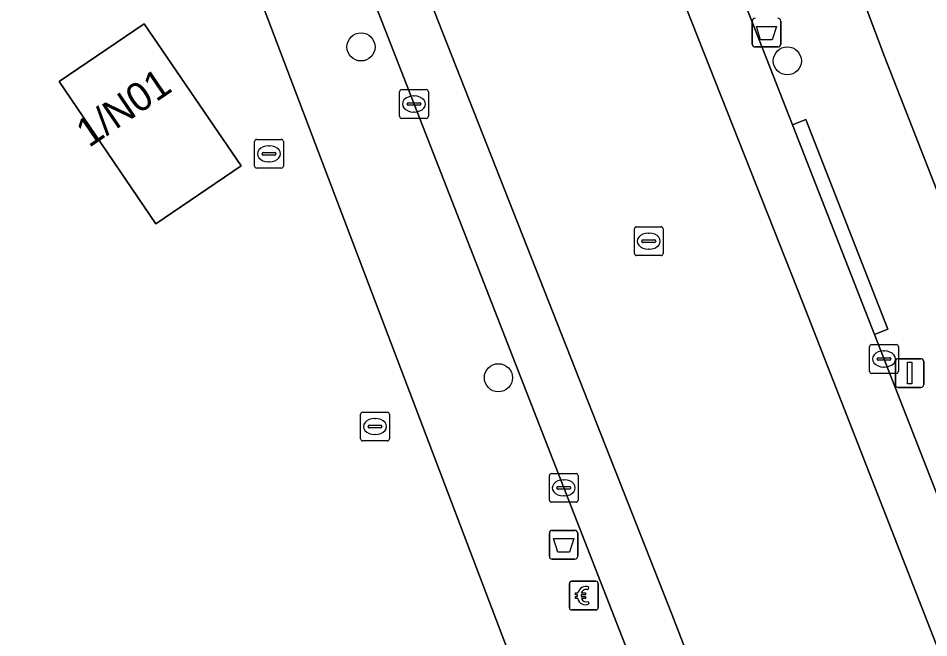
# Model space of a CAD drawing. Extents: x 161087 to 161926, y 382572 to 383873.
# Drawn here: x 161741.12 to 161772.82, y 382665.91 to 382687.49 of the extents above; entities that cross this region are included whole.
import ezdxf

# ---------------------------------------------------------------- set-up
doc = ezdxf.new("R2010")
doc.units = 0
for name, color, linetype in [('IMGEO_Afvalbak', 7, 'Continuous'), ('IMGEO_Betaalautomaat', 7, 'Continuous'), ('IMGEO_Boom', 7, 'Continuous'), ('IMGEO_Erf', 7, 'Continuous'), ('IMGEO_Kolk', 7, 'Continuous'), ('IMGEO_Lichtmast', 7, 'Continuous'), ('IMGEO_Pand', 7, 'Continuous'), ('IMGEO_Pand_nummerreeks', 7, 'Continuous'), ('IMGEO_Parkeervlak_open', 7, 'Continuous'), ('IMGEO_Rijbaan_lokaal_open', 7, 'Continuous'), ('IMGEO_Rioolput', 7, 'Continuous'), ('IMGEO_Voetpad_open', 7, 'Continuous')]:
    doc.layers.add(name, color=color, linetype=linetype)

msp = doc.modelspace()

# ---------------------------------------------------------------- linework, layer by layer
at = {"layer": 'IMGEO_Afvalbak'}
for p, q in [((161766.676, 382686.587), (161766.676, 382687.387)), ((161766.676, 382687.387), (161766.676, 382686.587)), ((161767.666, 382687.387), (161767.666, 382686.587)), ((161767.666, 382686.587), (161767.666, 382687.387)), ((161767.566, 382686.487), (161766.776, 382686.487)), ((161766.776, 382686.487), (161767.566, 382686.487)), ((161759.611, 382668.752), (161759.611, 382669.552)), ((161759.611, 382669.552), (161759.611, 382668.752)), ((161759.711, 382669.652), (161760.501, 382669.652)), ((161760.501, 382669.652), (161759.711, 382669.652)), ((161760.601, 382669.552), (161760.601, 382668.752)), ((161760.601, 382668.752), (161760.601, 382669.552)), ((161760.501, 382668.652), (161759.711, 382668.652)), ((161759.711, 382668.652), (161760.501, 382668.652))]:
    msp.add_line(p, q, dxfattribs=at)
for points in [[(161766.819, 382687.201), (161767.523, 382687.201), (161767.374, 382686.731), (161766.968, 382686.731), (161766.819, 382687.201)], [(161759.754, 382669.366), (161760.458, 382669.366), (161760.309, 382668.896), (161759.903, 382668.896), (161759.754, 382669.366)]]:
    msp.add_lwpolyline(points, dxfattribs=at)
for centre, start, end in [((161766.776, 382687.387), 90, 180), ((161766.776, 382687.387), 90, 180), ((161767.566, 382687.387), 0, 90), ((161767.566, 382687.387), 360, 90), ((161766.776, 382686.587), 180, 270), ((161766.776, 382686.587), 180, 270), ((161767.566, 382686.587), 270, 0), ((161767.566, 382686.587), 270, 0), ((161759.711, 382669.552), 90, 180), ((161759.711, 382669.552), 90, 180), ((161760.501, 382669.552), 0, 90), ((161760.501, 382669.552), 360, 90), ((161759.711, 382668.752), 180, 270), ((161759.711, 382668.752), 180, 270), ((161760.501, 382668.752), 270, 0), ((161760.501, 382668.752), 270, 0)]:
    msp.add_arc(centre, 0.1, start, end, dxfattribs=at)
at = {"layer": 'IMGEO_Betaalautomaat'}
for p, q in [((161760.31, 382666.957), (161760.31, 382667.798)), ((161760.31, 382667.798), (161760.31, 382666.957)), ((161760.385, 382667.881), (161761.226, 382667.881)), ((161761.226, 382667.881), (161760.385, 382667.881)), ((161761.309, 382667.807), (161761.309, 382666.966)), ((161761.309, 382666.966), (161761.309, 382667.807)), ((161760.972, 382667.686), (161760.955, 382667.586)), ((161760.593, 382667.345), (161760.593, 382667.413)), ((161760.714, 382667.413), (161760.714, 382667.345)), ((161760.959, 382667.18), (161760.981, 382667.093)), ((161761.235, 382666.882), (161760.394, 382666.882)), ((161760.394, 382666.882), (161761.235, 382666.882))]:
    msp.add_line(p, q, dxfattribs=at)
for points in [[(161760.593, 382667.413), (161760.524, 382667.413), (161760.524, 382667.482), (161760.603, 382667.482)], [(161760.725, 382667.482), (161760.872, 382667.482), (161760.872, 382667.413), (161760.714, 382667.413)], [(161760.598, 382667.276), (161760.524, 382667.276), (161760.524, 382667.345), (161760.593, 382667.345)], [(161760.714, 382667.345), (161760.872, 382667.345), (161760.872, 382667.276), (161760.728, 382667.276)]]:
    msp.add_lwpolyline(points, dxfattribs=at)
for centre, radius, start, end in [((161760.388, 382667.804), 0.0779, 92.4484, 184.2845), ((161760.388, 382667.804), 0.0779, 92.4484, 184.2845), ((161761.232, 382667.804), 0.0779, 2.4484, 94.2845), ((161761.232, 382667.804), 0.0779, 2.4484, 94.2845), ((161760.886, 382667.406), 0.293, 73.014, 165.0139), ((161760.892, 382667.419), 0.179, 69.3236, 159.5683), ((161760.859, 382667.331), 0.267, 191.8096, 297.0389), ((161760.892, 382667.346), 0.179, 202.7625, 291.8693), ((161760.388, 382666.96), 0.0779, 182.4484, 274.2845), ((161760.388, 382666.96), 0.0779, 182.4484, 274.2845), ((161761.232, 382666.96), 0.0779, 272.4484, 4.2845), ((161761.232, 382666.96), 0.0779, 272.4484, 4.2845)]:
    msp.add_arc(centre, radius, start, end, dxfattribs=at)
at = {"layer": 'IMGEO_Boom'}
for centre in [(161753.053, 382686.487), (161767.897, 382686), (161757.837, 382674.968)]:
    msp.add_circle(centre, 0.489, dxfattribs=at)
at = {"layer": 'IMGEO_Erf'}
for points in [[(161761.433, 382712.304), (161771.278, 382686.152), (161775.138, 382676.312), (161784.309, 382680.293), (161785.157, 382678.061), (161788.325, 382679.432), (161787.455, 382681.618), (161787.565, 382681.664), (161785.359, 382686.926), (161782.775, 382685.843), (161778.499, 382696.044), (161774.101, 382706.534), (161778.153, 382708.232), (161777.137, 382710.655)], [(161715.388, 382659.714), (161715.213, 382659.599), (161715.065, 382659.813), (161715.235, 382659.927), (161712.849, 382663.468), (161711.028, 382662.242), (161709.203, 382664.95), (161691.894, 382653.285), (161705.616, 382632.96), (161708.777, 382628.279), (161708.895, 382628.104), (161709.59, 382627.074), (161709.708, 382626.9), (161704.022, 382623.425), (161704.187, 382623.185), (161742.576, 382646.789), (161760.971, 382658.101), (161760.61, 382659.053), (161759.351, 382662.367), (161759.169, 382662.845), (161745.752, 382698.169)]]:
    msp.add_lwpolyline(points, dxfattribs=at)
msp.add_lwpolyline([(161742.539, 382685.277), (161745.503, 382687.294), (161748.877, 382682.342), (161745.911, 382680.323)], close=True, dxfattribs=at)
at = {"layer": 'IMGEO_Kolk'}
for p, q in [((161754.397, 382684.073), (161754.397, 382684.925)), ((161754.472, 382684.999), (161755.324, 382684.999)), ((161755.398, 382684.925), (161755.398, 382684.073)), ((161754.885, 382684.779), (161754.91, 382684.779)), ((161754.656, 382684.493), (161754.656, 382684.505)), ((161755.094, 382684.456), (161754.696, 382684.456)), ((161754.699, 382684.542), (161755.097, 382684.542)), ((161755.14, 382684.505), (161755.14, 382684.493)), ((161755.324, 382683.999), (161754.472, 382683.999)), ((161754.908, 382684.219), (161754.883, 382684.219)), ((161749.348, 382682.339), (161749.348, 382683.191)), ((161749.423, 382683.265), (161750.275, 382683.265)), ((161749.836, 382683.045), (161749.861, 382683.045)), ((161750.349, 382683.191), (161750.349, 382682.339)), ((161749.607, 382682.759), (161749.607, 382682.771)), ((161750.045, 382682.722), (161749.647, 382682.722)), ((161749.65, 382682.808), (161750.048, 382682.808)), ((161750.091, 382682.771), (161750.091, 382682.759)), ((161749.859, 382682.485), (161749.834, 382682.485)), ((161750.275, 382682.265), (161749.423, 382682.265)), ((161770.763, 382675.195), (161770.763, 382676.047)), ((161770.838, 382676.121), (161771.69, 382676.121)), ((161771.764, 382676.047), (161771.764, 382675.195)), ((161771.251, 382675.901), (161771.276, 382675.901)), ((161771.022, 382675.615), (161771.022, 382675.627)), ((161771.46, 382675.578), (161771.062, 382675.578)), ((161771.065, 382675.664), (161771.463, 382675.664)), ((161771.506, 382675.627), (161771.506, 382675.615)), ((161771.69, 382675.121), (161770.838, 382675.121)), ((161771.274, 382675.341), (161771.249, 382675.341)), ((161753.04, 382672.842), (161753.04, 382673.694)), ((161753.115, 382673.768), (161753.967, 382673.768)), ((161753.528, 382673.548), (161753.553, 382673.548)), ((161754.041, 382673.694), (161754.041, 382672.842)), ((161753.299, 382673.262), (161753.299, 382673.274)), ((161753.737, 382673.225), (161753.339, 382673.225)), ((161753.342, 382673.311), (161753.74, 382673.311)), ((161753.783, 382673.274), (161753.783, 382673.262)), ((161753.551, 382672.988), (161753.526, 382672.988)), ((161753.967, 382672.768), (161753.115, 382672.768)), ((161759.688, 382671.633), (161760.54, 382671.633)), ((161759.613, 382670.707), (161759.613, 382671.559)), ((161760.101, 382671.413), (161760.126, 382671.413)), ((161760.614, 382671.559), (161760.614, 382670.707)), ((161759.872, 382671.127), (161759.872, 382671.139)), ((161760.31, 382671.09), (161759.912, 382671.09)), ((161759.915, 382671.176), (161760.313, 382671.176)), ((161760.356, 382671.139), (161760.356, 382671.127)), ((161760.54, 382670.633), (161759.688, 382670.633)), ((161760.124, 382670.853), (161760.099, 382670.853))]:
    msp.add_line(p, q, dxfattribs=at)
for points in [[(161754.397, 382684.073), (161754.397, 382684.925)], [(161754.472, 382684.999), (161755.324, 382684.999)], [(161755.398, 382684.925), (161755.398, 382684.073)], [(161755.324, 382683.999), (161754.472, 382683.999)], [(161749.348, 382682.339), (161749.348, 382683.191)], [(161749.423, 382683.265), (161750.275, 382683.265)], [(161750.349, 382683.191), (161750.349, 382682.339)], [(161750.275, 382682.265), (161749.423, 382682.265)], [(161770.763, 382675.195), (161770.763, 382676.047)], [(161770.838, 382676.121), (161771.69, 382676.121)], [(161771.764, 382676.047), (161771.764, 382675.195)], [(161771.69, 382675.121), (161770.838, 382675.121)], [(161753.04, 382672.842), (161753.04, 382673.694)], [(161753.115, 382673.768), (161753.967, 382673.768)], [(161754.041, 382673.694), (161754.041, 382672.842)], [(161753.967, 382672.768), (161753.115, 382672.768)], [(161759.688, 382671.633), (161760.54, 382671.633)], [(161759.613, 382670.707), (161759.613, 382671.559)], [(161760.614, 382671.559), (161760.614, 382670.707)], [(161760.54, 382670.633), (161759.688, 382670.633)]]:
    msp.add_lwpolyline(points, dxfattribs=at)
for centre, radius, start, end in [((161754.474, 382684.923), 0.0765, 91.552, 178.448), ((161754.474, 382684.923), 0.0765, 91.552, 178.448), ((161755.322, 382684.923), 0.0765, 1.552, 88.448), ((161755.322, 382684.923), 0.0765, 1.552, 88.448), ((161754.696, 382684.502), 0.0403, 85.8775, 175.7526), ((161754.693, 382684.492), 0.0366, 178.938, 274.7102), ((161755.097, 382684.499), 0.043, 264.8664, 352.4533), ((161755.101, 382684.504), 0.0386, 1.7309, 96.639), ((161754.474, 382684.075), 0.0765, 181.552, 268.448), ((161754.474, 382684.075), 0.0765, 181.552, 268.448), ((161755.322, 382684.075), 0.0765, 271.552, 358.448), ((161755.322, 382684.075), 0.0765, 271.552, 358.448), ((161749.425, 382683.189), 0.0765, 91.552, 178.448), ((161749.425, 382683.189), 0.0765, 91.552, 178.448), ((161750.273, 382683.189), 0.0765, 1.552, 88.448), ((161750.273, 382683.189), 0.0765, 1.552, 88.448), ((161749.647, 382682.768), 0.0403, 85.8775, 175.7526), ((161749.644, 382682.758), 0.0366, 178.938, 274.7102), ((161750.048, 382682.765), 0.043, 264.8664, 352.4533), ((161750.052, 382682.77), 0.0386, 1.7309, 96.639), ((161749.425, 382682.341), 0.0765, 181.552, 268.448), ((161749.425, 382682.341), 0.0765, 181.552, 268.448), ((161750.273, 382682.341), 0.0765, 271.552, 358.448), ((161750.273, 382682.341), 0.0765, 271.552, 358.448), ((161770.84, 382676.045), 0.0765, 91.552, 178.448), ((161770.84, 382676.045), 0.0765, 91.552, 178.448), ((161771.688, 382676.045), 0.0765, 1.552, 88.448), ((161771.688, 382676.045), 0.0765, 1.552, 88.448), ((161771.062, 382675.624), 0.0403, 85.8775, 175.7526), ((161771.059, 382675.614), 0.0366, 178.938, 274.7102), ((161771.463, 382675.621), 0.043, 264.8664, 352.4533), ((161771.467, 382675.626), 0.0386, 1.7309, 96.639), ((161770.84, 382675.197), 0.0765, 181.552, 268.448), ((161770.84, 382675.197), 0.0765, 181.552, 268.448), ((161771.688, 382675.197), 0.0765, 271.552, 358.448), ((161771.688, 382675.197), 0.0765, 271.552, 358.448), ((161753.117, 382673.692), 0.0765, 91.552, 178.448), ((161753.117, 382673.692), 0.0765, 91.552, 178.448), ((161753.965, 382673.692), 0.0765, 1.552, 88.448), ((161753.965, 382673.692), 0.0765, 1.552, 88.448), ((161753.339, 382673.271), 0.0403, 85.8775, 175.7526), ((161753.336, 382673.261), 0.0366, 178.938, 274.7102), ((161753.74, 382673.268), 0.043, 264.8664, 352.4533), ((161753.744, 382673.273), 0.0386, 1.7309, 96.639), ((161753.117, 382672.844), 0.0765, 181.552, 268.448), ((161753.117, 382672.844), 0.0765, 181.552, 268.448), ((161753.965, 382672.844), 0.0765, 271.552, 358.448), ((161753.965, 382672.844), 0.0765, 271.552, 358.448), ((161759.69, 382671.557), 0.0765, 91.552, 178.448), ((161759.69, 382671.557), 0.0765, 91.552, 178.448), ((161760.538, 382671.557), 0.0765, 1.552, 88.448), ((161760.538, 382671.557), 0.0765, 1.552, 88.448), ((161759.912, 382671.136), 0.0403, 85.8775, 175.7526), ((161759.909, 382671.126), 0.0366, 178.938, 274.7102), ((161760.313, 382671.133), 0.043, 264.8664, 352.4533), ((161760.317, 382671.138), 0.0386, 1.7309, 96.639), ((161759.69, 382670.709), 0.0765, 181.552, 268.448), ((161759.69, 382670.709), 0.0765, 181.552, 268.448), ((161760.538, 382670.709), 0.0765, 271.552, 358.448), ((161760.538, 382670.709), 0.0765, 271.552, 358.448)]:
    msp.add_arc(centre, radius, start, end, dxfattribs=at)
for centre, major_axis, ratio, start_param, end_param in [((161754.884, 382684.499), (-0.387, 0.002), 0.722429, 4.712389, 7.853982), ((161754.909, 382684.499), (-0.39, 0.002), 0.717154, 1.570796, 4.712389), ((161749.835, 382682.765), (-0.387, 0.002), 0.722429, 4.712389, 7.853982), ((161749.86, 382682.765), (-0.39, 0.002), 0.717154, 1.570796, 4.712389), ((161771.25, 382675.621), (-0.387, 0.002), 0.722429, 4.712389, 7.853982), ((161771.275, 382675.621), (-0.39, 0.002), 0.717154, 1.570796, 4.712389), ((161753.527, 382673.268), (-0.387, 0.002), 0.722429, 4.712389, 7.853982), ((161753.552, 382673.268), (-0.39, 0.002), 0.717154, 1.570796, 4.712389), ((161760.1, 382671.133), (-0.387, 0.002), 0.722429, 4.712389, 7.853982), ((161760.125, 382671.133), (-0.39, 0.002), 0.717154, 1.570796, 4.712389)]:
    msp.add_ellipse(centre, major_axis=major_axis, ratio=ratio, start_param=start_param, end_param=end_param, dxfattribs=at)
at = {"layer": 'IMGEO_Lichtmast'}
for p, q in [((161771.658, 382674.73), (161771.658, 382675.53)), ((161771.658, 382675.53), (161771.658, 382674.73)), ((161771.758, 382675.63), (161772.548, 382675.63)), ((161772.548, 382675.63), (161771.758, 382675.63)), ((161772.648, 382675.53), (161772.648, 382674.73)), ((161772.648, 382674.73), (161772.648, 382675.53)), ((161772.548, 382674.63), (161771.758, 382674.63)), ((161771.758, 382674.63), (161772.548, 382674.63))]:
    msp.add_line(p, q, dxfattribs=at)
msp.add_lwpolyline([(161772.078, 382675.505), (161772.228, 382675.505), (161772.228, 382674.755), (161772.078, 382674.755), (161772.078, 382675.505)], dxfattribs=at)
for centre, start, end in [((161771.758, 382675.53), 90, 180), ((161771.758, 382675.53), 90, 180), ((161772.548, 382675.53), 0, 90), ((161772.548, 382675.53), 360, 90), ((161771.758, 382674.73), 180, 270), ((161771.758, 382674.73), 180, 270), ((161772.548, 382674.73), 270, 0), ((161772.548, 382674.73), 270, 0)]:
    msp.add_arc(centre, 0.1, start, end, dxfattribs=at)
at = {"layer": 'IMGEO_Pand'}
msp.add_lwpolyline([(161742.539, 382685.277), (161745.911, 382680.323), (161748.877, 382682.342), (161745.503, 382687.294)], close=True, dxfattribs=at)
at = {"layer": 'IMGEO_Parkeervlak_open'}
for points in [[(161742.826, 382742.772), (161754.209, 382713.572), (161768.441, 382677.581), (161785.32, 382634.34), (161787.244, 382635.106), (161780.81, 382651.335), (161778.239, 382657.862), (161774.899, 382666.339), (161773.946, 382668.758), (161770.928, 382676.475), (161768.074, 382683.775), (161767.169, 382686.089), (161763.685, 382694.956), (161761.824, 382699.694), (161761.163, 382701.376), (161759.331, 382706.124), (161758.324, 382708.735), (161755.146, 382716.973)], [(161772.35, 382640.771), (161773.736, 382640.23), (161774.224, 382639.932), (161763.88, 382666.739), (161751.621, 382697.849)], [(161752.623, 382690.345), (161753.892, 382687.082), (161762.703, 382664.502), (161762.855, 382664.109), (161764.649, 382659.466), (161767.914, 382651.017), (161768.786, 382648.771), (161770.102, 382645.383), (161771.593, 382641.544)]]:
    msp.add_lwpolyline(points, dxfattribs=at)
at = {"layer": 'IMGEO_Rijbaan_lokaal_open'}
for points in [[(161739.688, 382723.21), (161746.805, 382705.307), (161749.972, 382697.162), (161751.621, 382697.849), (161763.88, 382666.739), (161774.224, 382639.932)], [(161789.785, 382625.062), (161790.242, 382626.794), (161790.211, 382627.501), (161789.724, 382628.692), (161789.273, 382629.791), (161788.28, 382632.38), (161787.244, 382635.106), (161785.32, 382634.34), (161768.441, 382677.581), (161754.209, 382713.572)]]:
    msp.add_lwpolyline(points, dxfattribs=at)
at = {"layer": 'IMGEO_Rioolput'}
for p, q in [((161762.572, 382679.297), (161762.572, 382680.149)), ((161762.647, 382680.223), (161763.499, 382680.223)), ((161763.573, 382680.149), (161763.573, 382679.297)), ((161763.06, 382680.003), (161763.085, 382680.003)), ((161762.831, 382679.717), (161762.831, 382679.729)), ((161763.269, 382679.68), (161762.871, 382679.68)), ((161762.874, 382679.766), (161763.272, 382679.766)), ((161763.315, 382679.729), (161763.315, 382679.717)), ((161763.499, 382679.223), (161762.647, 382679.223)), ((161763.083, 382679.443), (161763.058, 382679.443))]:
    msp.add_line(p, q, dxfattribs=at)
for points in [[(161762.572, 382679.297), (161762.572, 382680.149)], [(161762.647, 382680.223), (161763.499, 382680.223)], [(161763.573, 382680.149), (161763.573, 382679.297)], [(161763.499, 382679.223), (161762.647, 382679.223)]]:
    msp.add_lwpolyline(points, dxfattribs=at)
for centre, radius, start, end in [((161762.649, 382680.147), 0.0765, 91.552, 178.448), ((161762.649, 382680.147), 0.0765, 91.552, 178.448), ((161763.497, 382680.147), 0.0765, 1.552, 88.448), ((161763.497, 382680.147), 0.0765, 1.552, 88.448), ((161762.871, 382679.726), 0.0403, 85.8775, 175.7526), ((161762.868, 382679.716), 0.0366, 178.938, 274.7102), ((161763.272, 382679.723), 0.043, 264.8664, 352.4533), ((161763.276, 382679.728), 0.0386, 1.7309, 96.639), ((161762.649, 382679.299), 0.0765, 181.552, 268.448), ((161762.649, 382679.299), 0.0765, 181.552, 268.448), ((161763.497, 382679.299), 0.0765, 271.552, 358.448), ((161763.497, 382679.299), 0.0765, 271.552, 358.448)]:
    msp.add_arc(centre, radius, start, end, dxfattribs=at)
for centre, major_axis, ratio, start_param, end_param in [((161763.059, 382679.723), (-0.387, 0.002), 0.722429, 4.712389, 7.853982), ((161763.084, 382679.723), (-0.39, 0.002), 0.717154, 1.570796, 4.712389)]:
    msp.add_ellipse(centre, major_axis=major_axis, ratio=ratio, start_param=start_param, end_param=end_param, dxfattribs=at)
at = {"layer": 'IMGEO_Voetpad_open'}
for points in [[(161755.146, 382716.973), (161758.324, 382708.735), (161759.331, 382706.124), (161761.163, 382701.376), (161761.824, 382699.694), (161762.883, 382700.082), (161764.753, 382695.333), (161763.685, 382694.956), (161767.169, 382686.089), (161768.074, 382683.775), (161768.54, 382683.955), (161771.394, 382676.655), (161770.928, 382676.475), (161773.946, 382668.758), (161774.899, 382666.339), (161778.684, 382667.591), (161775.138, 382676.312), (161771.278, 382686.152), (161761.433, 382712.304)], [(161741.655, 382708.971), (161745.752, 382698.169), (161759.169, 382662.845), (161759.351, 382662.367), (161760.61, 382659.053), (161760.971, 382658.101), (161767.176, 382642.388), (161779.952, 382608.946)], [(161764.649, 382659.466), (161762.855, 382664.109), (161762.703, 382664.502), (161753.892, 382687.082), (161752.623, 382690.345)]]:
    msp.add_lwpolyline(points, dxfattribs=at)
msp.add_lwpolyline([(161768.074, 382683.775), (161770.928, 382676.475), (161771.394, 382676.655), (161768.54, 382683.955)], close=True, dxfattribs=at)

# ---------------------------------------------------------------- texts
at = {"layer": 'IMGEO_Pand_nummerreeks'}
msp.add_text('1/N01', height=1, rotation=34.2342, dxfattribs=at).set_placement((161743.581, 382682.962))

doc.saveas('drawing.dxf')
